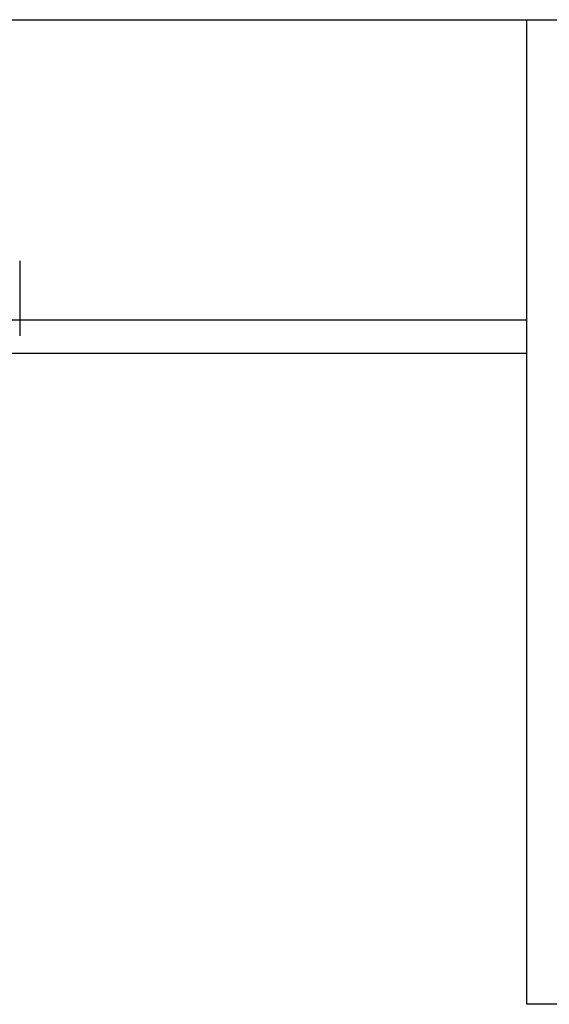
# Model space of a CAD drawing. Header units: millimetres. Extents: x 42924 to 92944, y -369470 to -179866.
# Tile 310 of 512: x 73086 to 73118, y -184243 to -184184. Entities that reach past the tile are written whole.
import ezdxf

# ---------------------------------------------------------------- set-up
doc = ezdxf.new("R2010")
doc.units = ezdxf.units.MM
doc.layers.get('0').update_dxf_attribs({"color": 8})
for name, color, linetype in [('!! 0_ Istn-sciany', 8, 'Continuous'), ('!! 2 ZABUDOWA GK-MDF', 8, 'Continuous'), ('!! 2_Drzwi - nowe remont', 8, 'Continuous')]:
    doc.layers.add(name, color=color, linetype=linetype)
doc.layers.add('!!_@ wypos sanit nd', color=8, linetype='Continuous', plot=False)

# ---------------------------------------------------------------- blocks, each defined once
blk = doc.blocks.new('drzwi 90- sc 12')
at = {"lineweight": 30}
blk.add_lwpolyline([(-13716.27, 20308.924), (-13716.27, 20296.924)], dxfattribs=at)
blk = doc.blocks.new('A$Cff2eaf8b')
blk.add_lwpolyline([(0.20099, -0.02671), (0.20099, -0.0717)])

msp = doc.modelspace()

# ---------------------------------------------------------------- linework, layer by layer
at = {"layer": '!! 0_ Istn-sciany'}
for points in [[(73015.42327, -184183.84797), (73252.42327, -184183.84797)], [(73116.42327, -184242.84797), (73116.42327, -184183.84797)]]:
    msp.add_lwpolyline(points, dxfattribs=at)
at = {"layer": '!! 2 ZABUDOWA GK-MDF'}
for points in [[(73116.42327, -184201.84797), (73015.42327, -184201.84797)], [(73116.42327, -184203.84797), (73015.42327, -184203.84797)]]:
    msp.add_lwpolyline(points, dxfattribs=at)

# ---------------------------------------------------------------- block references
at = {"layer": '!! 2_Drzwi - nowe remont', "rotation": 269.9999999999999}
msp.add_blockref('drzwi 90- sc 12', (52819.49893, -197959.11768), dxfattribs=at)
at = {"layer": '!!_@ wypos sanit nd', "xscale": 100, "yscale": 100, "zscale": 100}
msp.add_blockref('A$Cff2eaf8b', (73065.92327, -184195.62997), dxfattribs=at)

doc.saveas('drawing.dxf')
